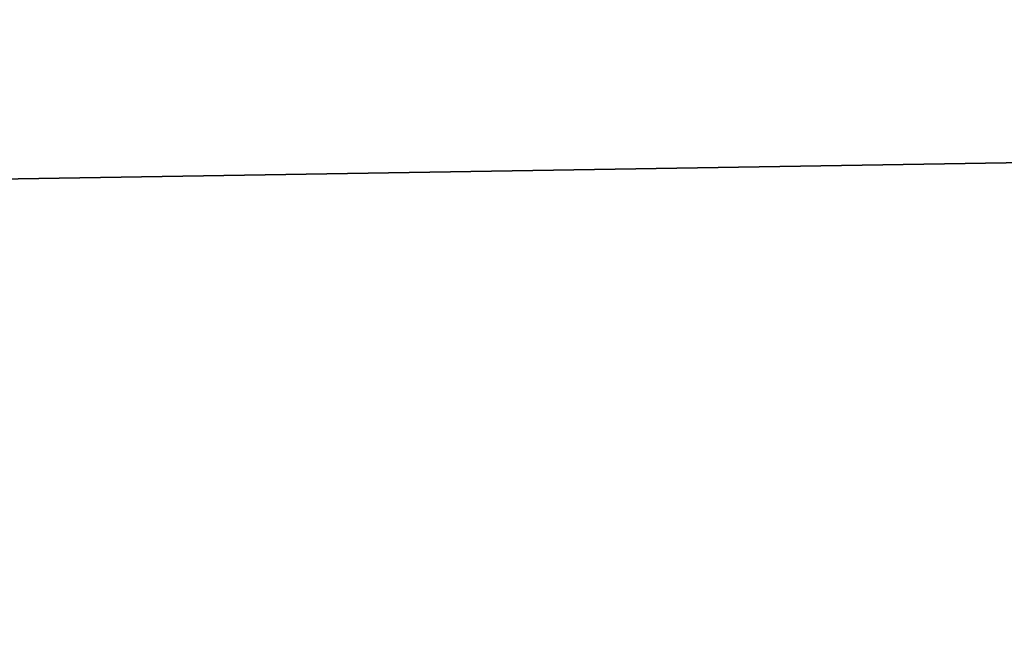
# Model space of a CAD drawing. Header units: millimetres. Extents: x -522 to 188, y -54 to 63.
# Tile 620 of 656: x -3.78957 to -3.78656, y -36.79808 to -36.79617. Entities that reach past the tile are written whole.
import ezdxf

# ---------------------------------------------------------------- set-up
doc = ezdxf.new("R2010")
doc.units = ezdxf.units.MM
doc.header["$LTSCALE"] = 65.185185
for name, color, linetype in [('1', 7, 'CONTINUOUS'), ('2', 7, 'CONTINUOUS'), ('8', 7, 'CONTINUOUS'), ('9', 7, 'CONTINUOUS')]:
    doc.layers.add(name, color=color, linetype=linetype)

msp = doc.modelspace()

# ---------------------------------------------------------------- linework, layer by layer
at = {"layer": '1', "color": 7, "linetype": 'CONTINUOUS'}
for points in [[(-4.178775, -36.8, -12.3100676), (-3.3646476, 23, -12.5570357), (-3.3647088, -36.8, -12.5570172), (-4.178775, -36.8, -12.3100676)], [(-4.178713, 23, -12.3100917), (-3.3646476, 23, -12.5570357), (-4.178775, -36.8, -12.3100676), (-4.178713, 23, -12.3100917)]]:
    msp.add_3dface(points, dxfattribs=at)
at = {"layer": '2', "color": 7, "linetype": 'CONTINUOUS'}
for points in [[(-3.3647088, -36.8, 12.5570172), (-4.178713, 23, 12.3100917), (-4.178775, -36.8, 12.3100676), (-3.3647088, -36.8, 12.5570172)], [(-3.3646476, 23, 12.5570357), (-4.178713, 23, 12.3100917), (-3.3647088, -36.8, 12.5570172), (-3.3646476, 23, 12.5570357)]]:
    msp.add_3dface(points, dxfattribs=at)
at = {"layer": '8', "color": 3, "linetype": 'CONTINUOUS'}
for points in [[(-3.5424354, -36.7927089, -10.4356782), (-3.998883, -36.8, -10.1399671), (-4.2173768, -36.7927089, -10.1816483), (-3.5424354, -36.7927089, -10.4356782)], [(-3.6503799, -36.8, -10.2705676), (-3.998883, -36.8, -10.1399671), (-3.5424354, -36.7927089, -10.4356782), (-3.6503799, -36.8, -10.2705676)]]:
    msp.add_3dface(points, dxfattribs=at)
at = {"layer": '9', "color": 3, "linetype": 'CONTINUOUS'}
for points in [[(-3.9988822, -36.8, 10.1399675), (-3.650379, -36.8, 10.2705679), (-4.2173768, -36.7927089, 10.1816483), (-3.9988822, -36.8, 10.1399675)], [(-4.2173768, -36.7927089, 10.1816483), (-3.650379, -36.8, 10.2705679), (-3.5424354, -36.7927089, 10.4356782), (-4.2173768, -36.7927089, 10.1816483)]]:
    msp.add_3dface(points, dxfattribs=at)

doc.saveas('drawing.dxf')
